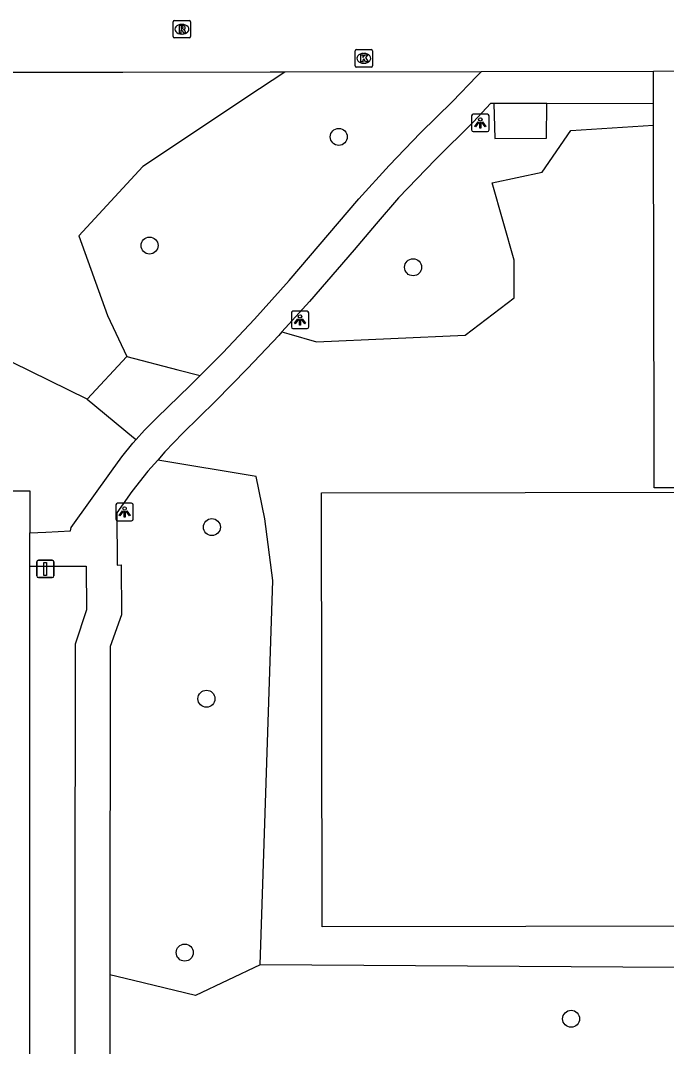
# Model space of a CAD drawing. Extents: x 161477 to 163040, y 383680 to 384868.
# Drawn here: x 162541.8 to 162578.9, y 384501.4 to 384560.3 of the extents above; entities that cross this region are included whole.
import ezdxf

# ---------------------------------------------------------------- set-up
doc = ezdxf.new("R2010")
doc.units = 0
for name, color, linetype in [('IMGEO_Afsluitpaal', 7, 'Continuous'), ('IMGEO_Boom', 7, 'Continuous'), ('IMGEO_Groenvoorziening', 7, 'Continuous'), ('IMGEO_Kolk', 7, 'Continuous'), ('IMGEO_Lichtpunt', 7, 'Continuous'), ('IMGEO_Pand', 7, 'Continuous'), ('IMGEO_Parkeervlak_open', 7, 'Continuous'), ('IMGEO_Rijbaan_lokaal_open', 7, 'Continuous'), ('IMGEO_Rioolput', 7, 'Continuous'), ('IMGEO_Voetpad_gesloten', 7, 'Continuous'), ('IMGEO_Voetpad_open', 7, 'Continuous')]:
    doc.layers.add(name, color=color, linetype=linetype)

msp = doc.modelspace()

# ---------------------------------------------------------------- linework, layer by layer
at = {"layer": 'IMGEO_Afsluitpaal'}
for p, q in [((162542.735, 384528.45), (162542.735, 384529.25)), ((162542.735, 384529.25), (162542.735, 384528.45)), ((162542.835, 384529.35), (162543.625, 384529.35)), ((162543.625, 384529.35), (162542.835, 384529.35)), ((162543.725, 384529.25), (162543.725, 384528.45)), ((162543.725, 384528.45), (162543.725, 384529.25)), ((162543.625, 384528.35), (162542.835, 384528.35)), ((162542.835, 384528.35), (162543.625, 384528.35))]:
    msp.add_line(p, q, dxfattribs=at)
msp.add_lwpolyline([(162543.155, 384529.225), (162543.305, 384529.225), (162543.305, 384528.475), (162543.155, 384528.475), (162543.155, 384529.225)], dxfattribs=at)
for centre, start, end in [((162542.835, 384529.25), 90, 180), ((162542.835, 384529.25), 90, 180), ((162543.625, 384529.25), 0, 90), ((162543.625, 384529.25), 360, 90), ((162542.835, 384528.45), 180, 270), ((162542.835, 384528.45), 180, 270), ((162543.625, 384528.45), 270, 0), ((162543.625, 384528.45), 270, 0)]:
    msp.add_arc(centre, 0.1, start, end, dxfattribs=at)
at = {"layer": 'IMGEO_Boom'}
for centre in [(162560.09, 384553.66), (162549.22, 384547.42), (162564.36, 384546.17), (162552.8, 384531.25), (162552.49, 384521.4), (162551.24, 384506.82), (162573.44, 384503.02)]:
    msp.add_circle(centre, 0.489, dxfattribs=at)
at = {"layer": 'IMGEO_Groenvoorziening'}
for points in [[(162556.984, 384557.368), (162555.545, 384556.41), (162548.842, 384551.95), (162545.161, 384547.981), (162546.813, 384543.41), (162547.906, 384541.048)], [(162569.008, 384555.583), (162569.05, 384553.57), (162572.035, 384553.589), (162572.04, 384555.585)], [(162556.829, 384542.463), (162557.215, 384542.353), (162558.806, 384541.9), (162567.351, 384542.28), (162570.177, 384544.412), (162570.163, 384546.572), (162568.913, 384551.018), (162571.785, 384551.626), (162573.428, 384554.029), (162578.18, 384554.338)], [(162545.639, 384538.606), (162531.618, 384545.476)], [(162547.906, 384541.048), (162545.639, 384538.606)], [(162547.906, 384541.048), (162550.838, 384540.288), (162552.127, 384539.953)], [(162545.639, 384538.606), (162548.293, 384536.402), (162548.445, 384536.276)], [(162620.49, 384537.015), (162620.248, 384526.221), (162620.199, 384524.005), (162619.789, 384505.699), (162618.089, 384505.711), (162555.579, 384506.126)], [(162555.579, 384506.126), (162556.308, 384528.188), (162555.84, 384531.731), (162555.349, 384534.157), (162549.687, 384535.105)], [(162555.579, 384506.126), (162551.859, 384504.365), (162548.29, 384505.225), (162546.942, 384505.549)]]:
    msp.add_lwpolyline(points, dxfattribs=at)
at = {"layer": 'IMGEO_Kolk'}
for p, q in [((162561.029, 384557.742), (162561.029, 384558.594)), ((162561.104, 384558.668), (162561.956, 384558.668)), ((162561.517, 384558.448), (162561.542, 384558.448)), ((162562.03, 384558.594), (162562.03, 384557.742)), ((162561.956, 384557.668), (162561.104, 384557.668)), ((162561.54, 384557.888), (162561.515, 384557.888))]:
    msp.add_line(p, q, dxfattribs=at)
for points in [[(162561.029, 384557.742), (162561.029, 384558.594)], [(162561.104, 384558.668), (162561.956, 384558.668)], [(162561.35, 384558.368), (162561.473, 384558.368), (162561.473, 384558.217), (162561.603, 384558.368), (162561.767, 384558.368), (162561.621, 384558.217), (162561.774, 384557.968), (162561.622, 384557.968), (162561.537, 384558.132), (162561.473, 384558.065), (162561.473, 384557.968), (162561.35, 384557.968), (162561.35, 384558.368)], [(162562.03, 384558.594), (162562.03, 384557.742)], [(162561.956, 384557.668), (162561.104, 384557.668)]]:
    msp.add_lwpolyline(points, dxfattribs=at)
for centre, start, end in [((162561.106, 384558.592), 91.55205, 178.44795), ((162561.106, 384558.592), 91.55205, 178.44795), ((162561.954, 384558.592), 1.55205, 88.44795), ((162561.954, 384558.592), 1.55205, 88.44795), ((162561.106, 384557.744), 181.55205, 268.44795), ((162561.106, 384557.744), 181.55205, 268.44795), ((162561.954, 384557.744), 271.55205, 358.44795), ((162561.954, 384557.744), 271.55205, 358.44795)]:
    msp.add_arc(centre, 0.0765, start, end, dxfattribs=at)
for centre, major_axis, ratio, start_param, end_param in [((162561.516, 384558.168), (-0.387, 0.002), 0.722429, 4.712389, 7.853982), ((162561.541, 384558.168), (-0.39, 0.002), 0.717154, 1.570796, 4.712389)]:
    msp.add_ellipse(centre, major_axis=major_axis, ratio=ratio, start_param=start_param, end_param=end_param, dxfattribs=at)
at = {"layer": 'IMGEO_Lichtpunt'}
for p, q in [((162567.727, 384554.863), (162567.727, 384554.056)), ((162567.727, 384554.863), (162567.727, 384554.056)), ((162568.629, 384554.958), (162567.821, 384554.958)), ((162568.629, 384554.958), (162567.821, 384554.958)), ((162568.723, 384554.056), (162568.723, 384554.863)), ((162568.723, 384554.056), (162568.723, 384554.863)), ((162567.821, 384553.962), (162568.629, 384553.962)), ((162567.821, 384553.962), (162568.629, 384553.962)), ((162557.367, 384543.553), (162557.367, 384542.746)), ((162557.367, 384543.553), (162557.367, 384542.746)), ((162558.269, 384543.648), (162557.461, 384543.648)), ((162558.269, 384543.648), (162557.461, 384543.648)), ((162558.363, 384542.746), (162558.363, 384543.553)), ((162558.363, 384542.746), (162558.363, 384543.553)), ((162557.461, 384542.652), (162558.269, 384542.652)), ((162557.461, 384542.652), (162558.269, 384542.652)), ((162547.287, 384532.523), (162547.287, 384531.716)), ((162547.287, 384532.523), (162547.287, 384531.716)), ((162548.189, 384532.618), (162547.381, 384532.618)), ((162548.189, 384532.618), (162547.381, 384532.618)), ((162548.283, 384531.716), (162548.283, 384532.523)), ((162548.283, 384531.716), (162548.283, 384532.523)), ((162547.381, 384531.622), (162548.189, 384531.622)), ((162547.381, 384531.622), (162548.189, 384531.622))]:
    msp.add_line(p, q, dxfattribs=at)
for points in [[(162568.101, 384554.527), (162568.14, 384554.499), (162567.952, 384554.237), (162567.914, 384554.264), (162568.101, 384554.527)], [(162568.203, 384554.479), (162568.25, 384554.479), (162568.25, 384554.157), (162568.203, 384554.157), (162568.203, 384554.479)], [(162568.313, 384554.499), (162568.351, 384554.526), (162568.538, 384554.264), (162568.499, 384554.236), (162568.313, 384554.499)], [(162557.741, 384543.217), (162557.78, 384543.189), (162557.592, 384542.927), (162557.554, 384542.954), (162557.741, 384543.217)], [(162557.843, 384543.169), (162557.89, 384543.169), (162557.89, 384542.847), (162557.843, 384542.847), (162557.843, 384543.169)], [(162557.953, 384543.189), (162557.991, 384543.216), (162558.178, 384542.954), (162558.139, 384542.926), (162557.953, 384543.189)], [(162547.661, 384532.187), (162547.7, 384532.159), (162547.512, 384531.897), (162547.474, 384531.924), (162547.661, 384532.187)], [(162547.763, 384532.139), (162547.81, 384532.139), (162547.81, 384531.817), (162547.763, 384531.817), (162547.763, 384532.139)], [(162547.873, 384532.159), (162547.911, 384532.186), (162548.098, 384531.924), (162548.059, 384531.896), (162547.873, 384532.159)]]:
    msp.add_lwpolyline(points, dxfattribs=at)
for centre in [(162568.226, 384554.661), (162557.866, 384543.351), (162547.786, 384532.321)]:
    msp.add_circle(centre, 0.0994, dxfattribs=at)
for centre, start, end in [((162567.821, 384554.863), 90, 180), ((162567.821, 384554.863), 90, 180), ((162568.629, 384554.863), 0, 90), ((162568.629, 384554.863), 0, 90), ((162567.821, 384554.056), 180, 270), ((162567.821, 384554.056), 180, 270), ((162568.629, 384554.056), 270, 0), ((162568.629, 384554.056), 270, 360), ((162557.461, 384543.553), 90, 180), ((162557.461, 384543.553), 90, 180), ((162558.269, 384543.553), 0, 90), ((162558.269, 384543.553), 0, 90), ((162557.461, 384542.746), 180, 270), ((162557.461, 384542.746), 180, 270), ((162558.269, 384542.746), 270, 0), ((162558.269, 384542.746), 270, 360), ((162547.381, 384532.523), 90, 180), ((162547.381, 384532.523), 90, 180), ((162548.189, 384532.523), 0, 90), ((162548.189, 384532.523), 0, 90), ((162547.381, 384531.716), 180, 270), ((162547.381, 384531.716), 180, 270), ((162548.189, 384531.716), 270, 0), ((162548.189, 384531.716), 270, 360)]:
    msp.add_arc(centre, 0.0946, start, end, dxfattribs=at)
at = {"layer": 'IMGEO_Pand'}
msp.add_lwpolyline([(162617.572, 384533.319), (162617.611, 384508.389), (162559.132, 384508.299), (162559.093, 384533.229), (162617.572, 384533.319)], dxfattribs=at)
at = {"layer": 'IMGEO_Parkeervlak_open'}
for points in [[(162521.546, 384533.332), (162542.344, 384533.332), (162542.344, 384530.919)], [(162542.344, 384468.907), (162542.344, 384529.018)]]:
    msp.add_lwpolyline(points, dxfattribs=at)
at = {"layer": 'IMGEO_Rijbaan_lokaal_open'}
for points in [[(162556.984, 384557.368), (162556.15, 384557.366), (162547.678, 384557.359), (162535.666, 384557.365)], [(162568.278, 384557.395), (162556.984, 384557.368)], [(162578.175, 384557.419), (162568.278, 384557.395)], [(162580.176, 384557.424), (162578.175, 384557.419)]]:
    msp.add_lwpolyline(points, dxfattribs=at)
at = {"layer": 'IMGEO_Rioolput'}
for p, q in [((162550.579, 384559.414), (162550.579, 384560.266)), ((162550.654, 384560.34), (162551.506, 384560.34)), ((162551.067, 384560.12), (162551.092, 384560.12)), ((162551.58, 384560.266), (162551.58, 384559.414)), ((162551.09, 384559.56), (162551.065, 384559.56)), ((162551.506, 384559.34), (162550.654, 384559.34))]:
    msp.add_line(p, q, dxfattribs=at)
for points in [[(162550.579, 384559.414), (162550.579, 384560.266)], [(162550.654, 384560.34), (162551.506, 384560.34)], [(162551.168, 384560.038), (162550.916, 384560.04), (162550.916, 384559.64)], [(162551.58, 384560.266), (162551.58, 384559.414)], [(162550.916, 384559.64), (162551.04, 384559.64), (162551.04, 384559.802), (162551.051, 384559.802)], [(162551.094, 384559.959), (162551.04, 384559.959), (162551.04, 384559.878)], [(162551.04, 384559.878), (162551.092, 384559.878)], [(162551.098, 384559.773), (162551.169, 384559.64), (162551.309, 384559.64), (162551.244, 384559.766)], [(162551.506, 384559.34), (162550.654, 384559.34)]]:
    msp.add_lwpolyline(points, dxfattribs=at)
for centre, radius, start, end in [((162550.656, 384560.264), 0.0765, 91.55205, 178.44795), ((162550.656, 384560.264), 0.0765, 91.55205, 178.44795), ((162551.167, 384559.928), 0.109, 350.36119, 89.41601), ((162551.504, 384560.264), 0.0765, 1.55205, 88.44795), ((162551.504, 384560.264), 0.0765, 1.55205, 88.44795), ((162550.656, 384559.416), 0.0765, 181.55205, 268.44795), ((162550.656, 384559.416), 0.0765, 181.55205, 268.44795), ((162551.05, 384559.749), 0.0533, 26.02933, 88.69889), ((162551.076, 384560.067), 0.19, 274.7715, 282.96867), ((162551.1, 384559.863), 0.0964, 77.00612, 93.18647), ((162551.114, 384559.92), 0.0378, 276.66336, 79.67722), ((162551.165, 384559.928), 0.112, 277.58423, 350.98172), ((162551.149, 384559.713), 0.108, 29.51342, 73.79051), ((162551.504, 384559.416), 0.0765, 271.55205, 358.44795), ((162551.504, 384559.416), 0.0765, 271.55205, 358.44795)]:
    msp.add_arc(centre, radius, start, end, dxfattribs=at)
for centre, major_axis, ratio, start_param, end_param in [((162551.066, 384559.84), (-0.387, 0.002), 0.722429, 4.712389, 7.853982), ((162551.091, 384559.84), (-0.39, 0.002), 0.717154, 1.570796, 4.712389)]:
    msp.add_ellipse(centre, major_axis=major_axis, ratio=ratio, start_param=start_param, end_param=end_param, dxfattribs=at)
at = {"layer": 'IMGEO_Voetpad_gesloten'}
for points in [[(162578.178, 384555.564), (162578.175, 384557.163), (162578.175, 384557.419)], [(162578.18, 384554.338), (162578.178, 384555.564)], [(162587.909, 384536.233), (162587.931, 384533.515), (162578.218, 384533.515), (162578.216, 384533.887), (162578.206, 384536.25), (162578.18, 384554.338)]]:
    msp.add_lwpolyline(points, dxfattribs=at)
at = {"layer": 'IMGEO_Voetpad_open'}
for points in [[(162552.127, 384539.953), (162553.426, 384541.268), (162555.254, 384543.201), (162557.246, 384545.408), (162561.24, 384550.101), (162562.985, 384552.016), (162564.782, 384553.882), (162566.63, 384555.698), (162568.027, 384557.137), (162568.278, 384557.395)], [(162569.008, 384555.583), (162568.811, 384555.57), (162567.829, 384554.53), (162565.656, 384552.359), (162563.522, 384550.15), (162562.232, 384548.672), (162560.972, 384547.169), (162558.412, 384544.207), (162556.829, 384542.463)], [(162572.04, 384555.585), (162569.008, 384555.583)], [(162578.178, 384555.564), (162572.04, 384555.585)], [(162556.829, 384542.463), (162556.648, 384542.263), (162554.845, 384540.356), (162553.004, 384538.486), (162551.125, 384536.653), (162550.097, 384535.577), (162549.687, 384535.105)], [(162548.445, 384536.276), (162548.932, 384536.812), (162549.648, 384537.521), (162551.557, 384539.374), (162552.127, 384539.953)], [(162542.344, 384530.919), (162543.266, 384530.97), (162544.669, 384531.047), (162544.712, 384531.226), (162547.027, 384534.47), (162547.62, 384535.285), (162548.255, 384536.066), (162548.445, 384536.276)], [(162549.687, 384535.105), (162549.121, 384534.455), (162548.198, 384533.288), (162547.331, 384532.079), (162547.365, 384529.058), (162547.588, 384529.088), (162547.605, 384526.223), (162546.961, 384524.396), (162546.942, 384505.549)], [(162542.344, 384529.018), (162542.344, 384530.919)], [(162542.344, 384529.018), (162542.537, 384529.018), (162545.584, 384529.012), (162545.593, 384526.5), (162544.941, 384524.525), (162544.904, 384491.796), (162558.018, 384483.314), (162552.569, 384474.763), (162544.785, 384470.944), (162543.401, 384470.087), (162542.344, 384468.907)], [(162546.942, 384505.549), (162546.93, 384492.874), (162559.088, 384485.024), (162559.891, 384486.261), (162564.435, 384487.451), (162563.468, 384491.067), (162560.099, 384490.199), (162558.916, 384494.556), (162563.289, 384495.686), (162565.425, 384487.713), (162588.7, 384493.846), (162617.593, 384501.51), (162624.498, 384506.37)]]:
    msp.add_lwpolyline(points, dxfattribs=at)

doc.saveas('drawing.dxf')
